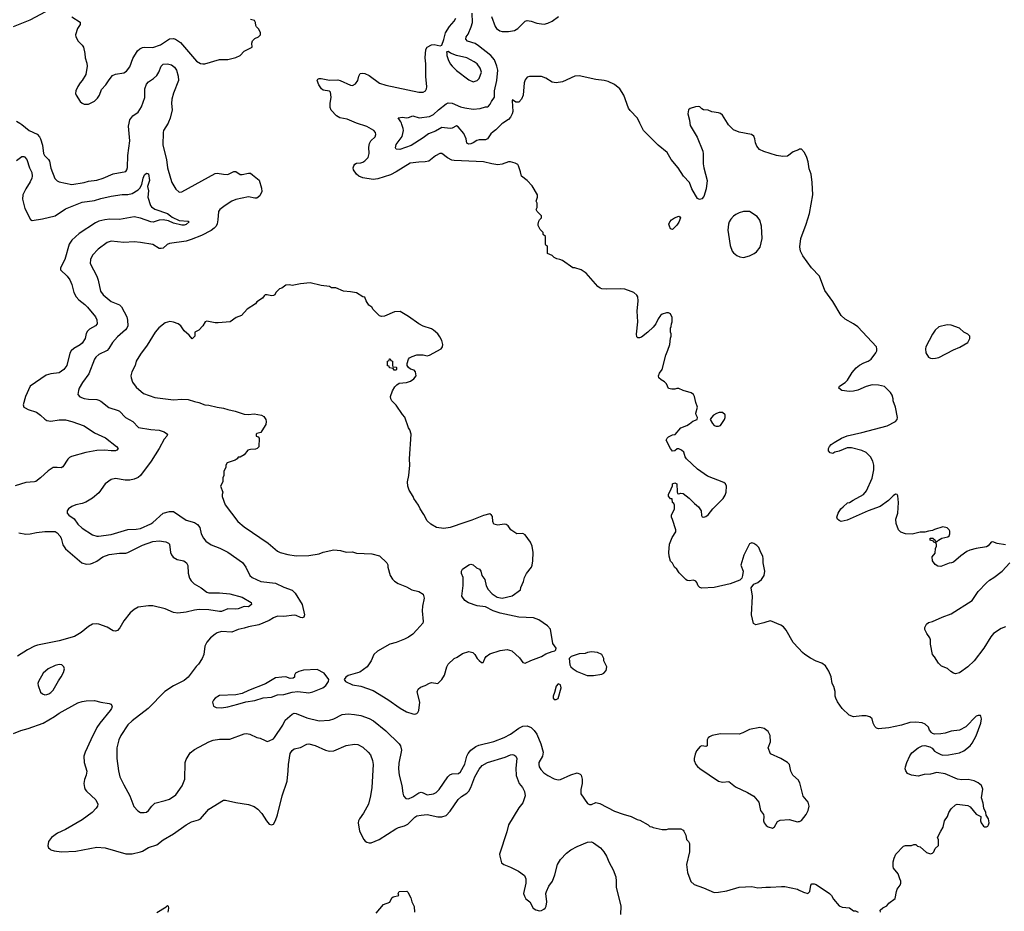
# Model space of a CAD drawing. Header units: inches. Extents: x 1678809 to 1859548, y 384609 to 522868.
# Tile 377 of 386: x 1812510 to 1821980, y 492419 to 500996. Entities that reach past the tile are written whole.
import ezdxf

# ---------------------------------------------------------------- set-up
doc = ezdxf.new("R2010")
doc.units = ezdxf.units.IN
doc.header["$MEASUREMENT"] = 0
for name, color, linetype in [('B8419', 7, 'Continuous'), ('B8429', 7, 'Continuous'), ('B8510', 7, 'Continuous')]:
    doc.layers.add(name, color=color, linetype=linetype)

msp = doc.modelspace()

# ---------------------------------------------------------------- linework, layer by layer
at = {"layer": 'B8419', "color": 5}
for points, elevation in [([(1812511.2, 500000), (1812530, 499989), (1812602, 499930), (1812676.1, 499896.1), (1812700.2, 499870), (1812711.2, 499850), (1812727.6, 499790), (1812737.8, 499710), (1812748.9, 499688.9), (1812787.6, 499650), (1812795.5, 499635.5), (1812810, 499566.8), (1812847, 499467), (1812870, 499446.8), (1812890, 499437.3), (1813010, 499410.5), (1813129.8, 499430.2), (1813170, 499442), (1813250, 499451.3), (1813312, 499470), (1813410, 499514.5), (1813530, 499534.4), (1813541.1, 499550), (1813546.7, 499573.3), (1813549.9, 499690.1), (1813568.4, 499830), (1813556.1, 499970), (1813562.3, 500000)], 440), ([(1813936.2, 500000), (1813894.2, 499930), (1813888.3, 499910), (1813885.4, 499790), (1813923.2, 499650), (1813930, 499570.8), (1813958.7, 499470), (1813972.2, 499430), (1814010, 499366.8), (1814041.1, 499341.1), (1814050, 499337.3), (1814070, 499338.8), (1814390, 499514.9), (1814410, 499520.3), (1814470, 499509.2), (1814510, 499508), (1814570, 499534.6), (1814590, 499535.3), (1814630, 499507.6), (1814650, 499505.2), (1814710, 499520.9), (1814730, 499518.7), (1814750, 499504.9), (1814812, 499452), (1814836.4, 499376.4), (1814837, 499343), (1814818.4, 499301.6), (1814790, 499278.4), (1814770, 499277.4), (1814710, 499290.8), (1814590, 499266.6), (1814550, 499251), (1814485.5, 499210), (1814435.5, 499170), (1814421.3, 499150), (1814416.1, 499070), (1814408.4, 499031.6), (1814399, 499010), (1814381.5, 498990), (1814350, 498966.4), (1814259.5, 498920.5), (1814159.3, 498880.7), (1814110, 498865.1), (1813950, 498842.4), (1813927.8, 498832.2), (1813890, 498799.5), (1813870, 498793.6), (1813850, 498796.2), (1813790, 498832), (1813670, 498854), (1813610, 498859.6), (1813510, 498852.8), (1813390, 498866), (1813350, 498851.6), (1813263, 498790), (1813208.5, 498730), (1813190.4, 498690), (1813188.8, 498650), (1813250.2, 498530), (1813263.2, 498490), (1813285.7, 498385.7), (1813312, 498350), (1813370, 498299.6), (1813390, 498285.2), (1813470, 498251.8), (1813490, 498232.4), (1813538.9, 498138.9), (1813546.1, 498106.1), (1813548.2, 498050), (1813541.3, 498030), (1813528, 498012), (1813450, 497946.3), (1813403.1, 497890), (1813367.8, 497832.3), (1813350, 497814), (1813270, 497776.3), (1813242, 497750), (1813228.9, 497730), (1813174.9, 497590), (1813113.5, 497506.5), (1813083.1, 497450), (1813074, 497430), (1813070.4, 497390), (1813087.9, 497367.9), (1813131.1, 497351.1), (1813170, 497344.2), (1813250, 497342.8), (1813270, 497336.5), (1813290, 497325.7), (1813366, 497266), (1813457.8, 497237.8), (1813470.4, 497230), (1813528.4, 497170), (1813596.4, 497130), (1813651.6, 497071.5), (1813770, 497052.4), (1813850, 497047.6), (1813900.7, 497030), (1813930.6, 497010), (1813924.4, 496990), (1813900.7, 496959.3), (1813850, 496869.5), (1813773.7, 496750), (1813670, 496611.8), (1813650, 496593), (1813610, 496574.5), (1813570, 496565.8), (1813525.3, 496565.3), (1813430, 496582.6), (1813387.9, 496572.1), (1813330.7, 496530), (1813270, 496446), (1813210, 496394.5), (1813145.7, 496354.3), (1813110, 496341.1), (1813050, 496329.7), (1813010, 496314.3), (1812978, 496290), (1812964.9, 496270), (1812967.7, 496250), (1812983.8, 496230), (1813033.1, 496193.1), (1813070, 496142), (1813110, 496104.9), (1813210, 496039.5), (1813250, 496026.7), (1813266.9, 496026.9), (1813390, 496043.6), (1813550, 496093), (1813630, 496093.8), (1813670, 496102.9), (1813770, 496145.2), (1813790, 496158), (1813890, 496250.2), (1813950, 496266.5), (1813990, 496265.7), (1814110, 496183.1), (1814190, 496158), (1814219.7, 496139.7), (1814243.1, 496110), (1814256.4, 496050), (1814277.6, 496010), (1814299.9, 495979.9), (1814350, 495943.7), (1814433.2, 495913.2), (1814510, 495873.7), (1814652.8, 495772.8), (1814685.5, 495730), (1814724, 495650), (1814746.8, 495630), (1814830.3, 495590.3), (1814970, 495575.2), (1815050, 495537.3), (1815130, 495507.4), (1815158, 495478), (1815227.8, 495370), (1815250.3, 495269.7), (1815242.8, 495250), (1815230, 495243.6), (1815210, 495246.3), (1815170, 495265.1), (1815150, 495268.3), (1815050, 495254.8), (1814990, 495257.7), (1814950, 495243.1), (1814910, 495217.2), (1814810, 495173.5), (1814710, 495156.8), (1814670, 495142), (1814611.5, 495128.5), (1814550, 495104.7), (1814450, 495109.2), (1814410, 495097.2), (1814390, 495085.2), (1814346, 495050), (1814310, 495008.7), (1814291, 494970), (1814281, 494890), (1814266, 494850), (1814230, 494795.3), (1814206, 494774), (1814130.7, 494670), (1814090, 494638), (1813990, 494587), (1813905.5, 494534.5), (1813744.4, 494370), (1813590, 494251.2), (1813550, 494211.3), (1813481.1, 494110), (1813463.1, 494070), (1813444.9, 493990), (1813443.1, 493890), (1813459.5, 493770), (1813474.1, 493714.1), (1813510, 493634.8), (1813568.2, 493530), (1813608.8, 493428.8), (1813646.2, 493386.2), (1813670, 493370.7), (1813708.1, 493368.1), (1813730, 493373), (1813750, 493387.3), (1813780.7, 493430), (1813810, 493458.7), (1813910, 493483.6), (1813950, 493498.3), (1814010, 493540.3), (1814072.4, 493627.6), (1814097.7, 493690), (1814102.6, 493850), (1814110, 493878.8), (1814150, 493943), (1814190, 493976.4), (1814330, 494050.4), (1814370, 494064.4), (1814430, 494074.9), (1814530, 494076.4), (1814670, 494127), (1814690, 494128.7), (1814723.4, 494123.4), (1814790, 494090.7), (1814823.4, 494083.4), (1814870, 494060.7), (1814890, 494054), (1814910, 494059.1), (1814950, 494078.4), (1814960.5, 494090), (1815041, 494210), (1815063.1, 494256.9), (1815130, 494314.3), (1815150, 494325.2), (1815170, 494322.4), (1815270, 494279.1), (1815390, 494250.3), (1815490, 494257), (1815530, 494270.3), (1815610, 494311.8), (1815670, 494317.4), (1815730, 494313.1), (1815790, 494302.3), (1815870, 494274.3), (1815914, 494250), (1816030, 494156.4), (1816159.3, 494030), (1816172.7, 494010), (1816182.4, 493970), (1816155.4, 493844.6), (1816152.9, 493790), (1816158.9, 493730), (1816184.6, 493630), (1816194.1, 493554.1), (1816201.3, 493530), (1816224.5, 493504.5), (1816250, 493500.2), (1816290, 493518.6), (1816350, 493559.3), (1816370, 493564.2), (1816390, 493559.6), (1816430, 493539.7), (1816490, 493547.9), (1816516.6, 493563.4), (1816543.5, 493590), (1816627, 493713), (1816646.7, 493733.3), (1816670, 493742), (1816730, 493743.7), (1816750, 493759.3), (1816790, 493833), (1816809.8, 493910), (1816823.1, 493936.9), (1816849.9, 493970.1), (1816897.2, 494002.8), (1816924.2, 494015.8), (1817070, 494053.4), (1817170, 494089.4), (1817230, 494121.6), (1817310, 494182.3), (1817350, 494199), (1817390, 494204), (1817428.1, 494188.1), (1817459.3, 494159.3), (1817482.2, 494122.2), (1817521.8, 494030), (1817543.2, 493950), (1817536.9, 493910), (1817503.2, 493850), (1817502.3, 493830), (1817507.4, 493810), (1817522.4, 493782.4), (1817550.2, 493750.2), (1817590, 493726.7), (1817650, 493694.9), (1817690, 493684.9), (1817711.7, 493688.3), (1817810, 493730.6), (1817870, 493750.7), (1817899.8, 493739.8), (1817910.8, 493730), (1817919.1, 493690), (1817919.1, 493650), (1817907.3, 493590), (1817906, 493550), (1817970, 493456), (1817990, 493446.8), (1818010, 493446), (1818050, 493466), (1818090, 493454.8), (1818230, 493383), (1818312.5, 493352.5), (1818390.4, 493330.4), (1818450, 493301), (1818474.4, 493294.4), (1818554, 493250), (1818570, 493234), (1818590, 493232), (1818603.6, 493223.6), (1818690, 493206), (1818730, 493206), (1818750, 493211), (1818870, 493211), (1818890, 493198), (1818898, 493190), (1818916, 493150), (1818924.7, 493110), (1818942, 493090), (1818952, 493070), (1818950.7, 492990), (1818922.8, 492870), (1818933.2, 492793.2), (1818965.2, 492705.2), (1818996.8, 492676.8), (1819085.2, 492645.2), (1819190, 492599.1), (1819230, 492601.6), (1819310, 492615.5), (1819430, 492652.7), (1819550, 492658), (1819610, 492644), (1819687.7, 492652.3), (1819730, 492650.4), (1819838, 492658), (1819870, 492657.3), (1819990, 492630.6), (1820000, 492625.9)], 440), ([(1820000, 494951.1), (1819950, 495003.7), (1819882.6, 495122.6), (1819855.4, 495155.4), (1819831.3, 495171.3), (1819730, 495212), (1819695.2, 495204.8), (1819667.5, 495192.5), (1819590, 495175.3), (1819569.1, 495189.1), (1819549.5, 495269.5), (1819557, 495450), (1819544, 495530), (1819570, 495564.7), (1819610, 495582.8), (1819645.2, 495610), (1819669.3, 495650), (1819675.1, 495690), (1819659.5, 495770), (1819660.7, 495810), (1819656.1, 495836.1), (1819637, 495870), (1819618.3, 495918.3), (1819599.1, 495939.1), (1819570, 495957.2), (1819550, 495964), (1819530, 495955.3), (1819475.9, 495844.1), (1819446.8, 495750), (1819466.8, 495690), (1819461, 495650), (1819454.8, 495625.2), (1819435.3, 495604.7), (1819342, 495570), (1819190, 495533.2), (1819070, 495526), (1819050, 495534), (1819034, 495550), (1819023.1, 495583.1), (1819013.6, 495593.6), (1818990, 495604), (1818950, 495599), (1818930, 495602), (1818918, 495610), (1818853.6, 495673.6), (1818829.3, 495709.3), (1818808.7, 495730), (1818788.9, 495768.9), (1818770, 495788), (1818756, 495836), (1818752.3, 495870), (1818758, 495950), (1818784.2, 496015.8), (1818819, 496070), (1818822, 496090), (1818789.1, 496189.1), (1818778, 496210), (1818778, 496230), (1818808, 496290), (1818807.3, 496327.3), (1818802, 496342), (1818788, 496350), (1818786, 496386), (1818770, 496388), (1818748.9, 496411.1), (1818748.7, 496430), (1818776.4, 496483.6), (1818787.3, 496512.7), (1818788, 496530), (1818810, 496542), (1818831.3, 496530), (1818832.7, 496452.7), (1818838, 496438), (1818850, 496434), (1818870, 496442), (1818890, 496438), (1818950, 496394), (1819000.3, 496340.3), (1819038.8, 496310), (1819062.8, 496270), (1819066, 496226), (1819072.7, 496212.7), (1819090, 496212), (1819110, 496218), (1819130, 496231.3), (1819177.2, 496290), (1819277.2, 496390), (1819296.6, 496423.4), (1819305.2, 496450), (1819309.1, 496509.1), (1819299, 496530), (1819283.2, 496543.2), (1819126.2, 496606.2), (1819030, 496672.7), (1818922, 496770), (1818908.7, 496790), (1818896.4, 496836.4), (1818876.4, 496856.4), (1818850, 496868), (1818832.7, 496867.3), (1818810, 496848), (1818790, 496846), (1818768.7, 496870), (1818728, 496950), (1818738, 496970), (1818750, 496982), (1818790, 497002), (1818814, 497006), (1818869.6, 497070.4), (1818926.3, 497093.7), (1818952.5, 497107.5), (1818985.6, 497134.4), (1819026, 497150), (1819028, 497170), (1819015.3, 497195.3), (1819014, 497210), (1819028.7, 497270), (1819012.9, 497312.9), (1819000.9, 497370), (1818989.5, 497389.5), (1818966.8, 497406.8), (1818890, 497429.3), (1818850, 497446.6), (1818830, 497449.3), (1818810, 497442.7), (1818781.2, 497441.2), (1818750, 497448.7), (1818732.1, 497492.1), (1818712, 497512), (1818678, 497530), (1818658, 497550), (1818655.3, 497570), (1818664.7, 497595.3), (1818688.7, 497630), (1818724, 497770), (1818744.7, 497815.3), (1818762, 497870), (1818768.9, 497931.1), (1818775.3, 497950), (1818774.6, 497974.6), (1818768, 497990), (1818768, 498030), (1818776.4, 498043.6), (1818778, 498070), (1818786, 498090), (1818786, 498130), (1818770, 498166), (1818750, 498175.3), (1818730, 498175.3), (1818690, 498162), (1818672, 498150), (1818650, 498118), (1818626.8, 498070), (1818601.1, 498038.9), (1818550, 497989.3), (1818490, 497941.2), (1818470, 497934), (1818455.3, 497935.3), (1818446, 497946), (1818442.7, 497970), (1818453.6, 498090), (1818447.7, 498192.3), (1818459.5, 498290), (1818456, 498330), (1818446.3, 498346.3), (1818415.3, 498370), (1818390, 498382.7), (1818330, 498402.7), (1818290, 498406.6), (1818150, 498402.7), (1818110, 498406), (1818092.1, 498412.1), (1818069.6, 498429.6), (1817956.5, 498556.5), (1817910, 498588.7), (1817850, 498608.7), (1817829.3, 498609.3), (1817730, 498679), (1817706, 498690), (1817675.3, 498695.3), (1817650, 498708), (1817630, 498728), (1817587.3, 498747.3), (1817586, 498810), (1817582, 498822), (1817570, 498826), (1817567.3, 498832.7), (1817566, 498910), (1817546, 498930), (1817546, 498950), (1817516.4, 498976.4), (1817496.4, 499016.4), (1817495.3, 499030), (1817503.1, 499056.9), (1817508, 499070), (1817528, 499090), (1817528, 499110), (1817486, 499150), (1817478, 499170), (1817486, 499190), (1817486, 499230), (1817478, 499250), (1817489, 499290), (1817488.7, 499310), (1817438.6, 499398.6), (1817390, 499448.7), (1817335.3, 499490), (1817327.3, 499532.7), (1817308.7, 499590), (1817302, 499602), (1817276.5, 499616.5), (1817230, 499629.2), (1817210, 499629.2), (1817150, 499606), (1817110, 499600.9), (1817050.7, 499609.3), (1816970, 499629.3), (1816690, 499640.9), (1816665.4, 499645.4), (1816625.8, 499665.8), (1816570, 499709), (1816550, 499709), (1816510, 499686), (1816443.6, 499636.4), (1816410, 499627.6), (1816350, 499626.6), (1816264.2, 499615.8), (1816130, 499531.1), (1816077, 499503), (1815955.8, 499464.2), (1815910, 499459.8), (1815810, 499475.5), (1815772.1, 499490), (1815749.8, 499510), (1815721, 499550), (1815717.7, 499570), (1815722.2, 499590), (1815733.7, 499606.3), (1815750, 499616.9), (1815790, 499618.5), (1815810, 499624.8), (1815830, 499637.7), (1815860.3, 499670), (1815870.4, 499709.6), (1815867.5, 499770), (1815873.6, 499806.4), (1815888.5, 499831.5), (1815927.1, 499870), (1815935.4, 499890), (1815933, 499910), (1815916.9, 499930), (1815850, 499968.7), (1815750, 499999.4), (1815748.6, 500000)], 440), ([(1817156.4, 500000), (1817146.7, 499993.3), (1817090, 499937.6), (1817062.2, 499917.8), (1817041.8, 499898.2), (1817010.3, 499850), (1816990, 499840.4), (1816930, 499841.6), (1816905.2, 499834.8), (1816870.8, 499810), (1816850, 499802.7), (1816830, 499799), (1816810, 499806.6), (1816804, 499850), (1816782, 499902), (1816726, 499966), (1816710, 499973.2), (1816667.7, 499952.3), (1816651.1, 499948.9), (1816570, 499959.7), (1816510, 499925), (1816442.3, 499897.7), (1816390, 499858.8), (1816274.4, 499785.6), (1816167.3, 499747.3), (1816130, 499749.6), (1816124.2, 499764.2), (1816130, 499794), (1816187, 499873), (1816200.5, 499930), (1816198.9, 499950), (1816186.6, 499986.6), (1816180.8, 500000)], 420), ([(1818954.1, 500000), (1818956.8, 499976.8), (1819025.5, 499865.5), (1819078.7, 499730), (1819084.6, 499704.6), (1819083.6, 499610), (1819088.8, 499571.2), (1819121.5, 499450), (1819113.4, 499370), (1819090, 499296), (1819070, 499271.6), (1819047.2, 499267.3), (1819030, 499277), (1819008.9, 499308.9), (1818973.1, 499370), (1818950.9, 499430), (1818895.5, 499490), (1818843.7, 499570), (1818775.8, 499650), (1818737, 499717), (1818650.8, 499790), (1818509.1, 499929.1), (1818474.8, 500000)], 420), ([(1820000, 499745.1), (1819950, 499724.5), (1819896, 499684), (1819850, 499678.4), (1819790, 499689.1), (1819666.3, 499726.3), (1819626.8, 499746.8), (1819598.9, 499778.9), (1819586.5, 499810), (1819580.7, 499850), (1819570, 499876.3), (1819549, 499890), (1819430, 499912.8), (1819376.6, 499936.6), (1819325.6, 499985.6), (1819316.8, 500000)], 420), ([(1812479.8, 499640.2), (1812530, 499681.3), (1812550, 499681.3), (1812556.4, 499676.4), (1812577.3, 499650), (1812605.4, 499570), (1812626.4, 499526.4), (1812630.2, 499490), (1812625.6, 499470), (1812610, 499435.1), (1812567.2, 499370), (1812541.3, 499310), (1812535.3, 499270), (1812559.9, 499179.9), (1812613, 499073), (1812630, 499064.9), (1812730, 499080.2), (1812850, 499110.2), (1812950, 499176.2), (1813110, 499240.2), (1813230, 499256.9), (1813290, 499277.3), (1813390, 499299), (1813493.8, 499313.8), (1813550, 499315.3), (1813590, 499323.7), (1813650, 499358.5), (1813665.9, 499374.1), (1813684, 499410), (1813696.4, 499470), (1813710, 499502), (1813730, 499519.5), (1813750, 499512.2), (1813759.7, 499450), (1813739.1, 499390), (1813747.2, 499350), (1813742.9, 499290), (1813767.6, 499210), (1813777.1, 499197.1), (1813810, 499174.4), (1813930, 499132.4), (1813961.6, 499110), (1813974.7, 499094.7), (1814043.9, 499063.9), (1814130, 499057.3), (1814141, 499050), (1814110, 499026), (1814090, 499019.7), (1814070, 499019.7), (1813990, 499039.7), (1813942, 499062), (1813890, 499069.8), (1813850, 499066), (1813792, 499048), (1813770, 499049.9), (1813672, 499088), (1813610, 499098.3), (1813470, 499072.4), (1813375.9, 499075.9), (1813330, 499070.8), (1813270, 499057.8), (1813238.7, 499041.3), (1813082.4, 498937.6), (1813010, 498875.8), (1812984, 498836), (1812943.8, 498690), (1812902.6, 498610), (1812902.4, 498590), (1812964.9, 498530), (1812992.1, 498492.1), (1813010.3, 498450), (1813030.3, 498370), (1813052.8, 498330), (1813079.6, 498299.6), (1813136, 498256), (1813162, 498230), (1813237.6, 498137.6), (1813252.5, 498107.5), (1813255.8, 498070), (1813239.3, 498050), (1813181.3, 498018.7), (1813160.5, 497999.5), (1813150, 497977.2), (1813139.7, 497930), (1813110, 497883.1), (1813090, 497867.1), (1813030, 497834.4), (1813004.4, 497810), (1812991.8, 497788.2), (1812964.5, 497670), (1812934.9, 497630), (1812890, 497599.8), (1812810, 497589.2), (1812764.6, 497575.4), (1812610.5, 497470), (1812564.2, 497370), (1812543.8, 497290), (1812550.6, 497270), (1812561.8, 497261.8), (1812590, 497246.3), (1812670, 497219), (1812710, 497192.6), (1812750, 497153.6), (1812770, 497140.2), (1812810, 497135.1), (1812890, 497147), (1812950, 497148.2), (1813010, 497131.7), (1813129.2, 497089.2), (1813230, 497022.3), (1813335.1, 496975.1), (1813442, 496890), (1813457.3, 496870), (1813443.8, 496856.2), (1813430, 496849.8), (1813390, 496848.9), (1813330, 496855.1), (1813250, 496851.4), (1813146.6, 496833.4), (1813007.5, 496792.5), (1812990, 496783.5), (1812972.8, 496767.2), (1812926, 496694), (1812910, 496685.6), (1812870, 496689.6), (1812830, 496687), (1812784.8, 496655.2), (1812710, 496589.2), (1812664.9, 496555.1), (1812650.5, 496549.5), (1812570, 496543.6), (1812467.6, 496512.4)], 420), ([(1812501.1, 496061.1), (1812567.7, 496047.7), (1812610, 496050.3), (1812670, 496063.2), (1812750, 496072.2), (1812850, 496071.8), (1812870, 496058.4), (1812895.3, 496030), (1812907.2, 496007.2), (1812925.5, 495945.5), (1812950, 495907), (1813108.2, 495770), (1813150, 495757.4), (1813190, 495760.2), (1813210, 495767.9), (1813250, 495786.7), (1813307.8, 495830), (1813370, 495850.2), (1813470, 495864.7), (1813530, 495864.2), (1813549.8, 495870.2), (1813690, 495940.7), (1813790, 495977.4), (1813850, 495983.2), (1813914.3, 495974.3), (1813940.9, 495960.9), (1813950.3, 495950.3), (1813958.9, 495870), (1813968.2, 495848.2), (1813985.4, 495825.4), (1814023.5, 495803.5), (1814086.8, 495790), (1814115.5, 495770), (1814127, 495747), (1814129, 495671), (1814143.1, 495623.1), (1814157.8, 495597.8), (1814188.8, 495570), (1814255.3, 495530), (1814310, 495488.2), (1814330, 495483.2), (1814430, 495483.5), (1814530, 495472.2), (1814650, 495442.3), (1814734.9, 495390), (1814739.3, 495370), (1814710, 495347.8), (1814670, 495349.8), (1814610, 495328.9), (1814590, 495326.6), (1814510, 495329.7), (1814450, 495303.5), (1814430, 495302.3), (1814330, 495319.8), (1814237.4, 495322.6), (1814190, 495316.5), (1814110, 495297.8), (1814030, 495287.3), (1813990, 495294.8), (1813910, 495328.7), (1813790, 495356), (1813750, 495357.3), (1813650, 495344), (1813610, 495323.6), (1813573.4, 495290), (1813510, 495212), (1813473.4, 495146.6), (1813450, 495119.6), (1813430, 495113.3), (1813410, 495118), (1813350, 495152.6), (1813270, 495180.7), (1813250, 495185.1), (1813210, 495180.7), (1813170, 495159.6), (1813100.2, 495099.8), (1813037.6, 495062.4), (1812890, 495021.4), (1812681, 494979), (1812651.2, 494968.8), (1812585.5, 494934.5), (1812490, 494874.7)], 420), ([(1812450, 494130.6), (1812520.4, 494159.6), (1812590, 494176.5), (1812734, 494230), (1812845.7, 494294.3), (1812890, 494326.4), (1813070, 494423.2), (1813110, 494437.7), (1813150, 494444), (1813230, 494446.3), (1813290, 494430.3), (1813370, 494418.9), (1813390.6, 494410), (1813397, 494397), (1813399.3, 494390), (1813393.7, 494370), (1813381.1, 494350), (1813281.7, 494230), (1813252.5, 494187.5), (1813192.3, 494070), (1813138.9, 493950), (1813127.4, 493910), (1813130.3, 493850.3), (1813153.8, 493766.2), (1813150.4, 493730), (1813134.4, 493685.6), (1813127.4, 493650), (1813132, 493610), (1813140.4, 493590), (1813153.7, 493573.7), (1813242, 493490), (1813261.1, 493450), (1813258.7, 493430), (1813245.3, 493410), (1813205.3, 493370), (1813110, 493299.2), (1812950, 493207.3), (1812873.4, 493170), (1812814, 493130), (1812788.2, 493090), (1812780.5, 493050), (1812787.3, 493030), (1812798.4, 493018.4), (1812810.4, 493010.4), (1812841.4, 493001.4), (1812910.3, 492990.3), (1813050, 492997.4), (1813250, 493037.4), (1813331.9, 493028.1), (1813530, 492972.2), (1813590, 492973.4), (1813670, 492991.7), (1813690, 492997.4), (1813750, 493032.9), (1813830, 493058.6), (1813890, 493106.3), (1813990, 493163.1), (1814110, 493252.4), (1814161.7, 493278.3), (1814230, 493299.1), (1814249, 493310), (1814330, 493400.7), (1814470, 493487.7), (1814490, 493488), (1814590, 493464.9), (1814710, 493447.4), (1814765.9, 493425.9), (1814801.1, 493401.1), (1814839.6, 493359.6), (1814882, 493290), (1814910, 493258.8), (1814930, 493250.8), (1814950, 493256), (1814970, 493291.3), (1814990, 493346.8), (1815034.6, 493530), (1815081.1, 493670), (1815092.5, 493770), (1815093.5, 493830), (1815110, 493937.1), (1815130, 493967), (1815150, 493981.1), (1815210, 493995.3), (1815270, 494025.3), (1815290, 494028.9), (1815350, 494013.4), (1815450, 493968.9), (1815490, 493958.3), (1815530, 493961.1), (1815650, 494014.9), (1815730, 494026.5), (1815763.2, 494023.2), (1815810, 493998.9), (1815861.1, 493950), (1815882.9, 493922.9), (1815904.4, 493870), (1815910.2, 493830), (1815896.5, 493610), (1815884.2, 493530), (1815863.1, 493450), (1815817.1, 493362.9), (1815778, 493310), (1815768.2, 493290), (1815766, 493270), (1815778, 493190), (1815819.1, 493110), (1815834, 493094), (1815850, 493084.9), (1815870, 493077.1), (1815890, 493077.1), (1815966.6, 493110), (1816127.2, 493212.8), (1816154.5, 493225.5), (1816210, 493241.3), (1816242.5, 493257.5), (1816310, 493325.3), (1816330, 493337.4), (1816370, 493345.2), (1816430, 493348.9), (1816530, 493329), (1816570, 493327.4), (1816610, 493342), (1816650, 493381.3), (1816726.5, 493493.5), (1816757.6, 493522.4), (1816810, 493555.4), (1816830, 493576.2), (1816848.6, 493610), (1816887.8, 493712.2), (1816930, 493786.7), (1816958.7, 493821.3), (1817010, 493851.3), (1817178.2, 493901.8), (1817230, 493923.1), (1817250, 493926.7), (1817262.6, 493922.6), (1817280.5, 493910), (1817290.3, 493890), (1817283.1, 493796.9), (1817284.8, 493724.8), (1817314.6, 493650), (1817344.2, 493610), (1817365.7, 493570), (1817371.6, 493530), (1817350, 493463.7), (1817310, 493414), (1817211.8, 493250), (1817196, 493184), (1817125.7, 492970), (1817126.7, 492950), (1817144.7, 492884.7), (1817164.7, 492870), (1817230, 492844.9), (1817305.8, 492805.8), (1817363.5, 492763.5), (1817377.3, 492730), (1817379.1, 492690), (1817356.3, 492590), (1817363.4, 492563.4), (1817378.8, 492538.8), (1817416, 492510), (1817446.8, 492450), (1817473.8, 492433.8), (1817510, 492423.8), (1817530, 492428), (1817550, 492439.1), (1817562.7, 492450), (1817574.5, 492470), (1817578.7, 492510), (1817571.3, 492590), (1817575.8, 492610), (1817598, 492662), (1817634, 492710), (1817656.4, 492770), (1817681.8, 492870), (1817710, 492916.9), (1817770, 492978.9), (1817811.6, 493010), (1817870, 493042.7), (1817970, 493084.4), (1818010, 493088.9), (1818030, 493078.9), (1818094.9, 493030), (1818128.9, 492990), (1818154, 492950), (1818178.3, 492890), (1818218.8, 492818.8), (1818242, 492750), (1818247.4, 492710), (1818247.8, 492650), (1818290.3, 492470), (1818288.5, 492388.5)], 420), ([(1820000, 493678.1), (1819999.3, 493679.3), (1819946, 493730), (1819927.7, 493767.7), (1819913.2, 493830), (1819894, 493850), (1819830, 493889.5), (1819730, 493935.3), (1819707.6, 493990), (1819731.8, 494050), (1819726.6, 494110), (1819710, 494149), (1819670, 494178), (1819630, 494187), (1819530, 494169.4), (1819465.2, 494134.8), (1819430, 494123.7), (1819250, 494126), (1819170, 494109.5), (1819143.4, 494096.6), (1819132, 494088), (1819123.1, 494070), (1819121, 494010), (1819110, 494004.5), (1819070, 494012), (1819054.4, 494005.6), (1819018.8, 493961.2), (1819004.9, 493930), (1818996.3, 493890), (1818997.3, 493870), (1819012.8, 493832.8), (1819030.5, 493810.5), (1819052.5, 493792.5), (1819230, 493670.6), (1819270, 493660.5), (1819330, 493667.3), (1819395.3, 493615.2), (1819510, 493563.1), (1819570, 493525.5), (1819619.1, 493470), (1819636.3, 493390), (1819662.8, 493350), (1819666.8, 493330), (1819664, 493290), (1819671, 493270), (1819690, 493246), (1819710, 493231.3), (1819750, 493218), (1819770, 493232), (1819798, 493282), (1819822.7, 493297.3), (1819910, 493302.8), (1819990, 493280.7), (1820000, 493282.3)], 460), ([(1815938.5, 492401.5), (1816010, 492485.7), (1816070, 492507.2), (1816089.8, 492550.2), (1816102, 492558), (1816155.3, 492570), (1816149, 492589), (1816158, 492610), (1816233.5, 492613.5), (1816243.4, 492603.4), (1816270.6, 492550), (1816280.7, 492510), (1816305.2, 492465.2), (1816307.7, 492410)], 380), ([(1813830, 492407.2), (1813917.1, 492462.9), (1813930, 492475.5), (1813936.3, 492470), (1813939.5, 492450), (1813935.3, 492410)], 380)]:
    msp.add_lwpolyline(points, dxfattribs=dict(at, elevation=elevation))
for points, elevation in [([(1818790, 498979), (1818770, 498984), (1818758, 499010), (1818752.3, 499030), (1818762.4, 499050), (1818778, 499070), (1818809.2, 499090), (1818850, 499104.7), (1818859.8, 499099.8), (1818864.7, 499090), (1818850, 499049.3), (1818830, 499019.3)], 420), ([(1819529.6, 499149.6), (1819470, 499149.6), (1819430, 499138.4), (1819399, 499121), (1819375.6, 499104.4), (1819350, 499077.2), (1819333.4, 499050), (1819327.3, 499030), (1819322, 498970), (1819325.5, 498930), (1819344.1, 498824.1), (1819362.8, 498770), (1819373.7, 498753.7), (1819408, 498728), (1819435.2, 498715.2), (1819470, 498707.7), (1819530, 498724), (1819573.8, 498746.2), (1819596.6, 498763.4), (1819631.1, 498808.9), (1819651.2, 498890), (1819645.6, 499010), (1819627.7, 499067.7), (1819603.6, 499103.6)], 440), ([(1815304.7, 498464.7), (1815210, 498455.3), (1815130, 498439), (1815104.7, 498444.7), (1815070, 498441.2), (1815030, 498414), (1815010, 498408), (1814972, 498370), (1814962, 498350), (1814950, 498342), (1814930, 498338), (1814890, 498348), (1814870, 498348), (1814859.6, 498340.4), (1814843.6, 498316.4), (1814790, 498282), (1814777.1, 498262.9), (1814698, 498210), (1814642, 498150), (1814592, 498130), (1814534, 498090), (1814419.3, 498079.3), (1814390, 498079.3), (1814326, 498094), (1814310, 498095.3), (1814294, 498090), (1814271.3, 498050), (1814232, 498010), (1814194, 497990), (1814194, 497950), (1814170, 497926), (1814140.4, 497960.4), (1814090, 498002), (1814059, 498050), (1814035.3, 498070), (1813990, 498086.6), (1813952.5, 498092.5), (1813910, 498080.9), (1813847.8, 498032.2), (1813812.7, 497990), (1813735.1, 497864.9), (1813670, 497779.3), (1813630.6, 497710), (1813619.1, 497670), (1813587.7, 497610), (1813578.8, 497570), (1813581, 497550), (1813596, 497510), (1813630, 497461), (1813701.6, 497401.6), (1813810, 497360.7), (1813990, 497339.1), (1814070, 497345.5), (1814130, 497342), (1814190, 497322), (1814233, 497313), (1814290, 497290.4), (1814330, 497288.2), (1814410, 497268.4), (1814470, 497260.5), (1814510, 497244.9), (1814582, 497230), (1814670, 497202), (1814710, 497197.3), (1814765.4, 497205.4), (1814834, 497190), (1814858, 497178), (1814876, 497150), (1814881, 497130), (1814876.9, 497103.1), (1814839.8, 497040.2), (1814830, 497026), (1814790, 497015.3), (1814784.7, 497010), (1814784.7, 496990), (1814802, 496982), (1814812, 496970), (1814810, 496886), (1814794, 496870), (1814776.9, 496863.1), (1814730, 496862), (1814704.7, 496855.3), (1814670, 496808.7), (1814630, 496788), (1814610, 496786), (1814602, 496770), (1814582, 496758), (1814506.4, 496733.6), (1814492, 496710), (1814492, 496690), (1814472, 496650), (1814472, 496610), (1814462, 496590), (1814462, 496550), (1814442, 496510), (1814464.7, 496450), (1814458, 496430), (1814458, 496410), (1814486, 496330), (1814608, 496170), (1814670, 496117.1), (1814900.2, 495960.2), (1814990, 495884.4), (1815016, 495870), (1815089.5, 495850.5), (1815170, 495839.5), (1815290, 495843.1), (1815390, 495858.4), (1815430, 495874.4), (1815530, 495896.3), (1815594, 495890), (1815650, 495874.8), (1815710, 495876), (1815750, 495862.8), (1815898, 495858), (1815970, 495838), (1816042, 495770), (1816050.9, 495750.9), (1816051.3, 495730), (1816071.3, 495650), (1816095.3, 495615.3), (1816115.3, 495595.3), (1816150, 495571.3), (1816230, 495538.8), (1816282, 495510), (1816350, 495496), (1816391.3, 495470), (1816401, 495430), (1816384.5, 495355.5), (1816382, 495310), (1816390, 495206), (1816386.8, 495190), (1816330, 495125.2), (1816290, 495085.2), (1816250, 495056), (1816210, 495036), (1816130, 495006), (1816070, 494989.2), (1815950, 494921.2), (1815916, 494890), (1815890, 494828), (1815850.6, 494769.4), (1815782, 494718), (1815670, 494688.7), (1815647.1, 494672.9), (1815632, 494650), (1815644.7, 494630), (1815710, 494599.1), (1815790, 494584.9), (1815910, 494543.8), (1816050, 494457.6), (1816170, 494372.7), (1816230, 494339.3), (1816290, 494318), (1816310, 494316.3), (1816330, 494322.8), (1816339, 494330), (1816349.2, 494350), (1816357.2, 494430), (1816334, 494530), (1816343.2, 494556.8), (1816365.6, 494574.4), (1816410, 494590.8), (1816450, 494614), (1816470, 494619.1), (1816530, 494610.8), (1816569.7, 494650.3), (1816597, 494690), (1816618, 494770), (1816630, 494796), (1816688.7, 494850), (1816717.5, 494862.5), (1816770, 494898.8), (1816830, 494918.8), (1816867.9, 494907.9), (1816886.8, 494890), (1816910.5, 494850.5), (1816930, 494831), (1816950, 494812), (1816967.3, 494812.7), (1816975.3, 494824.7), (1816982, 494850), (1816995.3, 494870), (1817030, 494894.8), (1817130, 494927.3), (1817198, 494938), (1817243.5, 494923.5), (1817315.9, 494855.9), (1817350, 494812), (1817370, 494804.7), (1817427, 494833), (1817529.5, 494870.5), (1817570, 494894.8), (1817630, 494918), (1817656.4, 494923.6), (1817667.3, 494932.7), (1817668, 494950), (1817636.5, 494996.5), (1817613.6, 495133.6), (1817586.2, 495166.2), (1817502.7, 495222.7), (1817450, 495242.4), (1817310, 495247.6), (1817130, 495287), (1817062, 495310), (1816990, 495347.3), (1816910, 495356.9), (1816824.9, 495384.9), (1816789.6, 495409.7), (1816762.7, 495450), (1816773.6, 495553.6), (1816775.3, 495630), (1816759, 495670), (1816759, 495690), (1816770, 495711.3), (1816830, 495751.3), (1816850, 495758), (1816870, 495752), (1816904.5, 495724.5), (1816931.3, 495710), (1816944.7, 495690), (1816956, 495650), (1816982.8, 495610), (1816994.8, 495550), (1817015.2, 495515.2), (1817052.5, 495472.5), (1817100.9, 495440.9), (1817150, 495430.6), (1817245.6, 495454.4), (1817328, 495510), (1817330, 495534), (1817354, 495590), (1817363.7, 495630), (1817382.7, 495670), (1817431.2, 495728.8), (1817439.6, 495750), (1817446.3, 495790), (1817448.2, 495870), (1817438.7, 495930), (1817422.9, 495970), (1817370, 496039), (1817350, 496053.2), (1817290, 496049), (1817233.2, 496090), (1817206.8, 496126.8), (1817190, 496141.2), (1817170, 496144), (1817110, 496134), (1817070, 496142), (1817059, 496170), (1817056.5, 496216.5), (1817048.7, 496230), (1817030, 496241.2), (1816970, 496227), (1816859.2, 496180.8), (1816790, 496160.7), (1816650, 496109.5), (1816590, 496100.9), (1816518, 496110), (1816462.5, 496142.5), (1816430, 496175.3), (1816397.5, 496237.5), (1816361.2, 496290), (1816346.3, 496326.3), (1816302, 496390), (1816295.3, 496410), (1816255.3, 496470), (1816242, 496510), (1816239, 496550), (1816253.2, 496610), (1816262.7, 496710), (1816259.3, 496770), (1816275.3, 497010), (1816262, 497050), (1816248.7, 497070), (1816212.9, 497172.9), (1816190, 497198), (1816130, 497288), (1816088, 497330), (1816078, 497350), (1816075.3, 497370), (1816094.6, 497425.4), (1816116.4, 497463.6), (1816136.4, 497483.6), (1816160.4, 497499.6), (1816230, 497504.7), (1816270, 497518), (1816300.2, 497539.8), (1816322, 497570), (1816318, 497610), (1816303.1, 497623.1), (1816270, 497635.3), (1816249.1, 497649.1), (1816235.3, 497670), (1816235.3, 497690), (1816248.7, 497730), (1816258, 497742), (1816283.2, 497756.8), (1816329.4, 497770.6), (1816390, 497770.8), (1816430, 497762.8), (1816450, 497767.3), (1816562, 497830), (1816577.2, 497850), (1816579.3, 497870), (1816570, 497908.7), (1816550, 497945.2), (1816530, 497972.7), (1816490, 498009.2), (1816470, 498021.2), (1816391.3, 498048.7), (1816350, 498069.2), (1816250, 498141.2), (1816170, 498189), (1816114.4, 498185.6), (1816016.9, 498143.1), (1815990, 498142), (1815970, 498148), (1815910, 498208), (1815898, 498230), (1815868, 498250), (1815842, 498290), (1815830, 498326), (1815809.1, 498329.1), (1815750, 498368), (1815690, 498379), (1815623.1, 498383.1), (1815550, 498418), (1815510, 498418), (1815488.4, 498428.4), (1815410, 498439)], 460), ([(1816110, 497626), (1816102, 497642), (1816067.3, 497647.3), (1816062, 497662), (1816047.3, 497667.3), (1816046, 497710), (1816062, 497718), (1816067.3, 497732.7), (1816072.7, 497732.7), (1816078, 497718), (1816094, 497710), (1816094, 497670), (1816098, 497658), (1816130, 497654), (1816134, 497650), (1816134, 497630), (1816130, 497626)], 460), ([(1819270, 497218), (1819236.4, 497216.4), (1819211.1, 497208.9), (1819182, 497190), (1819162, 497170), (1819152, 497150), (1819172, 497110), (1819190, 497092), (1819210, 497084.7), (1819230, 497084.7), (1819250, 497092), (1819289, 497150), (1819295.3, 497170), (1819293.6, 497193.6)], 440), ([(1818010, 494914), (1817970, 494908), (1817950, 494898), (1817890, 494895.3), (1817814, 494870), (1817794, 494850), (1817802, 494790), (1817812, 494770), (1817832, 494750), (1817870, 494726.8), (1817967.9, 494687.9), (1818030, 494687.3), (1818110, 494701), (1818128, 494710), (1818150, 494734), (1818155.3, 494770), (1818128, 494830), (1818128, 494850), (1818108.4, 494888.4), (1818066, 494910)], 460), ([(1812890, 494793.6), (1812850, 494783.6), (1812784.9, 494750), (1812735.5, 494710), (1812690.8, 494630), (1812684.9, 494610), (1812687.7, 494590), (1812708.3, 494528.3), (1812730, 494511), (1812750, 494502.8), (1812770, 494504), (1812790, 494510.7), (1812810, 494524.9), (1812830, 494547.3), (1812882.8, 494637.2), (1812910, 494674.8), (1812930, 494716), (1812939.6, 494750), (1812935.1, 494770), (1812914, 494790)], 440), ([(1815370, 494744.5), (1815240.9, 494739.1), (1815193.2, 494726.8), (1815162, 494710), (1815151.3, 494690), (1815152, 494670), (1815139.6, 494660.4), (1815110, 494658), (1815070, 494673.2), (1815030, 494672.7), (1814970, 494664), (1814874.4, 494605.6), (1814710, 494542.7), (1814650, 494515.1), (1814590, 494500.9), (1814430, 494493.6), (1814390.7, 494470), (1814373.4, 494450), (1814365.5, 494430), (1814373.4, 494393.4), (1814399.9, 494379.9), (1814450, 494377.1), (1814510, 494386.4), (1814608, 494410), (1814685.4, 494434.6), (1814770, 494445.5), (1814850, 494474), (1814930, 494479.1), (1814990, 494501), (1815050, 494506), (1815131.8, 494528.2), (1815186.3, 494533.7), (1815290, 494522), (1815328.7, 494530), (1815424, 494570), (1815452.7, 494590), (1815481.2, 494630), (1815482, 494650), (1815437.2, 494710)], 460), ([(1817690, 494608), (1817670, 494586), (1817654.8, 494525.2), (1817641, 494490), (1817641, 494470), (1817650, 494458), (1817670, 494458), (1817690, 494464.7), (1817717.2, 494570), (1817710, 494598)], 460)]:
    msp.add_lwpolyline(points, close=True, dxfattribs=dict(at, elevation=elevation))
at = {"layer": 'B8429', "color": 5}
for points, elevation in [([(1821990, 495945.2), (1821910, 495956), (1821870, 495973.2), (1821854, 495970), (1821824.5, 495935.5), (1821810, 495925.2), (1821710, 495909.2), (1821647.5, 495892.5), (1821619.8, 495880.2), (1821561.1, 495838.9), (1821490, 495779), (1821472, 495770), (1821450, 495769), (1821370, 495735.3), (1821340.4, 495740.4), (1821316.4, 495756.4), (1821288, 495790), (1821286, 495830), (1821316.4, 495863.6), (1821318, 495910), (1821328, 495930), (1821327.3, 495947.3), (1821322, 495962), (1821310, 495966), (1821298, 495978), (1821266, 495990), (1821266, 496010), (1821294, 496010), (1821314, 495990), (1821318, 495978), (1821330, 495974), (1821346, 495990), (1821378, 496010), (1821437.2, 496022.8), (1821448, 496030), (1821455.3, 496050), (1821454.6, 496074.6), (1821448.9, 496088.9), (1821429, 496109), (1821390, 496116), (1821307.5, 496092.5), (1821290, 496082), (1821250, 496077.2), (1821214.4, 496065.6), (1821170, 496065.2), (1821093.2, 496046.8), (1821030, 496049.4), (1820986.2, 496066.2), (1820960.9, 496090), (1820938.4, 496150), (1820936.2, 496190), (1820954.5, 496250), (1820962.9, 496350), (1820954.8, 496414.8), (1820949, 496429), (1820933.2, 496433.2), (1820910, 496417.2), (1820864.9, 496370), (1820785.5, 496314.5), (1820669.1, 496270.9), (1820470, 496181.6), (1820409.6, 496169.6), (1820390, 496177.2), (1820374, 496190), (1820369.2, 496210), (1820381.2, 496250), (1820409, 496290), (1820429.5, 496310.5), (1820473.2, 496346.8), (1820490, 496351), (1820525.1, 496374.9), (1820626, 496430), (1820655.9, 496464.1), (1820710, 496586), (1820725.8, 496665.8), (1820726, 496710), (1820716.9, 496750), (1820694, 496790), (1820650.9, 496830.9), (1820610, 496853.3), (1820510, 496876.3), (1820470, 496877.6), (1820390, 496845.2), (1820350, 496835.3), (1820330, 496822), (1820306, 496830), (1820288, 496850), (1820288.7, 496870), (1820299, 496890), (1820314, 496910), (1820342, 496930), (1820414, 496970), (1820470, 496992.2), (1820610, 497024.2), (1820854, 497090), (1820933.2, 497130), (1820949.2, 497150), (1820953.2, 497170), (1820932, 497270), (1820912, 497330), (1820911.8, 497350), (1820902.7, 497382.7), (1820883.7, 497410), (1820827.6, 497467.6), (1820770, 497480.5), (1820710, 497482), (1820651.6, 497468.5), (1820570, 497431.5), (1820530, 497422.4), (1820490, 497419.6), (1820418, 497430), (1820388.7, 497450), (1820395.3, 497470), (1820450, 497507.3), (1820471.2, 497528.8), (1820517.7, 497602.3), (1820554, 497646), (1820588.3, 497671.7), (1820630, 497694.9), (1820670, 497710.6), (1820699.3, 497730), (1820745.2, 497790), (1820753.2, 497810), (1820754, 497830), (1820749, 497850), (1820570, 498040.9), (1820529.2, 498070), (1820450, 498114), (1820411.1, 498151.1), (1820330, 498283.7), (1820253.6, 498390), (1820201.2, 498530), (1820125.1, 498610), (1820042.7, 498722.7), (1820018, 498770), (1820012.7, 498810), (1820022.7, 498890), (1820075.1, 499030), (1820106, 499130), (1820137.2, 499310), (1820132.3, 499430), (1820120.9, 499510), (1820102.5, 499562.5), (1820092.3, 499630), (1820080.9, 499670), (1820058, 499718), (1820030, 499749), (1820010, 499749.2), (1820000, 499745.1)], 420), ([(1821990, 495154.5), (1821950, 495139.3), (1821876.3, 495090), (1821850, 495059.3), (1821782.4, 494950), (1821690.5, 494830), (1821630, 494769.3), (1821550, 494714), (1821510, 494704), (1821490, 494709), (1821464.7, 494724.7), (1821433.6, 494753.6), (1821376.5, 494776.5), (1821346.3, 494806.3), (1821310, 494868), (1821288.7, 494890), (1821268.7, 494990), (1821268.7, 495030), (1821264, 495050), (1821234, 495090), (1821215.3, 495130), (1821215.3, 495150), (1821230, 495182), (1821250, 495196), (1821290, 495206), (1821382, 495250), (1821470, 495279.3), (1821670.7, 495409.3), (1821730, 495494.4), (1821810, 495578.4), (1821836.4, 495603.6), (1821879.5, 495630), (1821958.4, 495690), (1822034, 495770)], 420), ([(1820788, 492410), (1820786, 492430), (1820810, 492451.3), (1820850, 492471.3), (1820870, 492498), (1820930, 492542), (1820942, 492610), (1820950, 492631), (1820977.2, 492670), (1820984, 492690), (1820984, 492710), (1820974, 492730), (1820960.2, 492780.2), (1820914.6, 492834.6), (1820909.3, 492849.3), (1820910, 492894), (1820919, 492930), (1820938, 492970), (1821010, 493044.7), (1821031.1, 493051.1), (1821088.4, 493051.6), (1821110, 493062), (1821130, 493062), (1821146, 493046), (1821170, 493038), (1821230, 492984.7), (1821270, 492971.3), (1821290, 492978), (1821302, 492990), (1821316.4, 493023.6), (1821347.3, 493052.7), (1821347.3, 493107.3), (1821338, 493130), (1821368.7, 493190), (1821393.2, 493226.8), (1821405.2, 493290), (1821433.2, 493330), (1821445.2, 493370), (1821470, 493404.7), (1821510, 493442), (1821526, 493450), (1821630, 493438), (1821650, 493424.7), (1821710, 493352), (1821754, 493330), (1821751.3, 493290), (1821758, 493270), (1821779.6, 493239.6), (1821790, 493232), (1821810, 493232), (1821820.4, 493239.6), (1821828.9, 493251.1), (1821834, 493270), (1821828.7, 493310), (1821804, 493344), (1821802, 493370), (1821782, 493410), (1821778, 493458), (1821762, 493510), (1821774.8, 493594.8), (1821759, 493630), (1821730, 493654), (1821690, 493673.2), (1821631.6, 493688.4), (1821570, 493684), (1821530, 493689.2), (1821410, 493742.7), (1821330, 493755.1), (1821270, 493739.5), (1821210, 493733.6), (1821150, 493719.6), (1821087.8, 493727.8), (1821050, 493746), (1821032.3, 493770), (1821027.8, 493790), (1821029.6, 493810), (1821042, 493850), (1821070, 493914), (1821090, 493943), (1821150, 493990.7), (1821190, 494010.8), (1821214.4, 494014.4), (1821262, 494002), (1821287.3, 493987.3), (1821310, 493961), (1821330, 493946), (1821370, 493926), (1821390, 493921), (1821442.8, 493922.8), (1821550, 493944.9), (1821590, 493964), (1821650, 494010.8), (1821670, 494036), (1821710, 494106), (1821754.5, 494230), (1821759.3, 494270), (1821755.1, 494295.1), (1821750, 494302), (1821730, 494304), (1821710, 494297.2), (1821610, 494193.2), (1821550, 494162.7), (1821468.6, 494151.4), (1821410, 494132.7), (1821370, 494126), (1821310, 494124), (1821290, 494128.7), (1821278.6, 494138.6), (1821261.5, 494161.5), (1821249.2, 494190), (1821218.3, 494218.3), (1821190, 494231.8), (1821130, 494238), (1821070, 494236.3), (1820990.3, 494209.7), (1820870, 494185.1), (1820770, 494173.2), (1820750, 494182), (1820736, 494196), (1820717.2, 494230), (1820708, 494270), (1820686, 494290), (1820650, 494299), (1820610, 494299), (1820530, 494289), (1820486.3, 494306.3), (1820419, 494370), (1820375.5, 494435.5), (1820359, 494470), (1820353.2, 494490), (1820352.9, 494532.9), (1820340.2, 494580.2), (1820324, 494610), (1820314.8, 494674.8), (1820293.2, 494730), (1820260.1, 494780.1), (1820225.4, 494805.4), (1820170, 494824.5), (1820114.9, 494854.9), (1820061.2, 494890), (1820039, 494910), (1820000, 494951.1)], 440), ([(1820000, 493282.3), (1820010, 493284), (1820030, 493294), (1820075.1, 493350), (1820092.7, 493390), (1820102.7, 493430), (1820094, 493470), (1820046, 493526), (1820014.7, 493654.7), (1820000, 493678.1)], 460), ([(1820000, 492625.9), (1820050, 492602.8), (1820090, 492591.3), (1820108.7, 492610), (1820118, 492670), (1820130, 492682), (1820150, 492682), (1820170, 492678), (1820298, 492590), (1820318, 492570), (1820336.9, 492536.9), (1820390, 492471.3), (1820419.6, 492459.6), (1820490, 492451.3), (1820530, 492424.7), (1820550, 492422), (1820574, 492410)], 440)]:
    msp.add_lwpolyline(points, dxfattribs=dict(at, elevation=elevation))
at = {"layer": 'B8429', "color": 5, "elevation": 420}
msp.add_lwpolyline([(1821430, 498060.9), (1821350, 498040.9), (1821314, 498010), (1821288.5, 497971.5), (1821224, 497850), (1821220.7, 497830), (1821224, 497790), (1821251.3, 497750), (1821270, 497740.7), (1821290, 497737.3), (1821318.8, 497738.8), (1821350, 497747.3), (1821490, 497820.5), (1821553.4, 497846.6), (1821628, 497890), (1821648.7, 497930), (1821648, 497950), (1821628, 497970), (1821590, 497989), (1821550, 498029), (1821470, 498058)], close=True, dxfattribs=at)
at = {"layer": 'B8510', "color": 5}
for points, elevation in [([(1812450, 500930.2), (1812610, 500994.7), (1812810, 501099.6)], 460), ([(1813010, 501022), (1813090.7, 500970.7), (1813091.3, 500950), (1813066.8, 500910), (1813046, 500850), (1813051, 500830), (1813070.7, 500790.7), (1813111.1, 500751.1), (1813122, 500730), (1813136, 500670), (1813138, 500630), (1813156.9, 500576.9), (1813158, 500550), (1813144.7, 500470), (1813111, 500410), (1813090.5, 500389.5), (1813067.9, 500352.1), (1813050.8, 500310), (1813047.1, 500287.1), (1813051.3, 500270), (1813091.3, 500210), (1813110, 500191.3), (1813130, 500184.7), (1813170, 500184.7), (1813229.3, 500210.7), (1813258.9, 500241.1), (1813277.2, 500270), (1813296.5, 500323.5), (1813339, 500370), (1813370, 500418), (1813402.5, 500457.5), (1813429.5, 500470.5), (1813510, 500484.9), (1813538, 500502), (1813570, 500541), (1813598.2, 500621.8), (1813644.1, 500695.9), (1813664, 500716), (1813690, 500728.8), (1813710, 500732), (1813790, 500728.4), (1813865.3, 500754.7), (1813950, 500810.2), (1813990, 500814.3), (1814009.2, 500809.2), (1814055.5, 500775.5), (1814210, 500597.1), (1814250, 500573.4), (1814270, 500570.7), (1814290, 500570.8), (1814430, 500611.3), (1814510, 500611.3), (1814589, 500631), (1814630, 500652), (1814670, 500692), (1814746, 500730), (1814742, 500770), (1814750, 500794), (1814770, 500814), (1814806, 500830), (1814826, 500850), (1814826, 500870), (1814810, 500906), (1814787.3, 500927.3), (1814780.4, 500940.4), (1814778, 500970), (1814768.4, 500988.4), (1814730, 500999)], 460), ([(1815748.6, 500000), (1815659, 500039), (1815590, 500052.5), (1815556.4, 500070), (1815506, 500126), (1815495.3, 500150), (1815494.8, 500190), (1815506.3, 500250), (1815499.7, 500299.8), (1815489.7, 500309.7), (1815430, 500317.7), (1815411.1, 500330), (1815387, 500370), (1815371.8, 500410), (1815377, 500423), (1815388.7, 500430), (1815408.3, 500431.7), (1815490, 500415.6), (1815570, 500416.5), (1815591.5, 500411.5), (1815690, 500365.8), (1815710, 500363.2), (1815739.7, 500380.3), (1815762, 500410), (1815770, 500452), (1815782.9, 500477.1), (1815810, 500481.6), (1815830, 500477.6), (1815870, 500458.4), (1815970, 500386.4), (1816030, 500364.4), (1816350, 500299.3), (1816390, 500299.1), (1816413.2, 500310), (1816423.7, 500330), (1816426.6, 500350), (1816415.1, 500450), (1816416.2, 500570), (1816409.5, 500630), (1816417.2, 500710), (1816429.5, 500730.5), (1816470, 500753.4), (1816495.9, 500755.9), (1816554.6, 500745.4), (1816570, 500752), (1816590, 500804.7), (1816604.2, 500870), (1816643, 500930), (1816690, 500982.4), (1816704, 501010)], 440), ([(1816180.8, 500000), (1816174.5, 500014.5), (1816150, 500051), (1816190, 500059.1), (1816230, 500053), (1816250, 500055.5), (1816289.8, 500070.2), (1816350.3, 500050.3), (1816450, 500064), (1816490, 500085.2), (1816538, 500130), (1816610, 500184.9), (1816630, 500195.3), (1816670, 500192), (1816750, 500157.2), (1816790, 500146.9), (1816870, 500135.6), (1816938.8, 500141.2), (1816990, 500158.8), (1817010, 500158), (1817017.2, 500162.8), (1817035.5, 500184.5), (1817047, 500210), (1817076, 500250), (1817076.4, 500310), (1817099.4, 500410), (1817107.2, 500510), (1817098.9, 500550), (1817074.9, 500610), (1817041.6, 500650), (1816923.6, 500743.6), (1816890, 500765.4), (1816815.6, 500790), (1816802.2, 500810), (1816805.1, 500830), (1816822.7, 500857.3), (1816853.4, 500926.6), (1816864.4, 500970), (1816860, 501060)], 420), ([(1817046, 501026), (1817081.7, 500930), (1817097.1, 500910), (1817127.3, 500890), (1817150, 500883.6), (1817210, 500880.7), (1817268.1, 500891.9), (1817300.7, 500910), (1817370, 500980.5), (1817390, 500988.4), (1817430, 500981.7), (1817483.4, 500963.4), (1817530, 500955.8), (1817554.1, 500954.1), (1817590, 500961.3), (1817630, 500980.2), (1817692.7, 501027.3)], 420), ([(1813562.3, 500000), (1813568.8, 500031.2), (1813596.8, 500070), (1813650, 500107.3), (1813682.5, 500157.6), (1813713, 500247), (1813714.8, 500330), (1813730, 500375.3), (1813750, 500397.4), (1813798, 500430), (1813830, 500459.1), (1813848.8, 500491.2), (1813870.7, 500549.3), (1813890, 500567.4), (1813930, 500572.4), (1813970, 500562.3), (1813999, 500539), (1814018.5, 500510), (1814033.3, 500453.3), (1814036.5, 500410), (1813989.5, 500290.5), (1813974.2, 500230), (1813970.2, 500190), (1813974.6, 500130), (1813957.7, 500050), (1813942.2, 500010), (1813936.2, 500000)], 440), ([(1818474.8, 500000), (1818450.6, 500050), (1818381.6, 500121.6), (1818365, 500144.9), (1818319.7, 500270), (1818282.4, 500330), (1818230, 500371.5), (1818170, 500402.4), (1818131.1, 500411.1), (1818050, 500419.1), (1817890, 500455.4), (1817850, 500452.6), (1817730, 500398.9), (1817670, 500387.1), (1817630, 500396), (1817570, 500433.3), (1817530, 500447.9), (1817411.5, 500448.5), (1817390, 500442.4), (1817370, 500418), (1817360.8, 500390), (1817352.2, 500270), (1817334.9, 500230), (1817310, 500202.6), (1817282, 500202), (1817250, 500224), (1817245.1, 500214.9), (1817251.2, 500111.2), (1817246.2, 500090), (1817230, 500059.1), (1817210, 500037.3), (1817156.4, 500000)], 420), ([(1819316.8, 500000), (1819270, 500077.2), (1819250, 500093.2), (1819230, 500101.2), (1819166, 500110), (1819130, 500124), (1819086, 500130), (1819070, 500138), (1819050, 500158), (1819040.4, 500160.4), (1819010, 500159), (1818956.9, 500143.1), (1818942, 500130), (1818936, 500090), (1818950.6, 500030.6), (1818954.1, 500000)], 420), ([(1812478.9, 500018.9), (1812511.2, 500000)], 440)]:
    msp.add_lwpolyline(points, dxfattribs=dict(at, elevation=elevation))
at = {"layer": 'B8510', "color": 5, "elevation": 440}
msp.add_lwpolyline([(1816630, 500688.7), (1816614, 500686), (1816618, 500678), (1816617.3, 500650), (1816630, 500611.3), (1816650, 500571), (1816667.7, 500550), (1816710, 500508.4), (1816830, 500417.1), (1816870, 500399.3), (1816890, 500403.1), (1816910, 500412.2), (1816929.8, 500430.2), (1816950.9, 500490), (1816938.9, 500530), (1816910, 500569.6), (1816882, 500590), (1816810, 500629.7), (1816712, 500652), (1816653.1, 500673.1)], close=True, dxfattribs=at)

doc.saveas('drawing.dxf')
